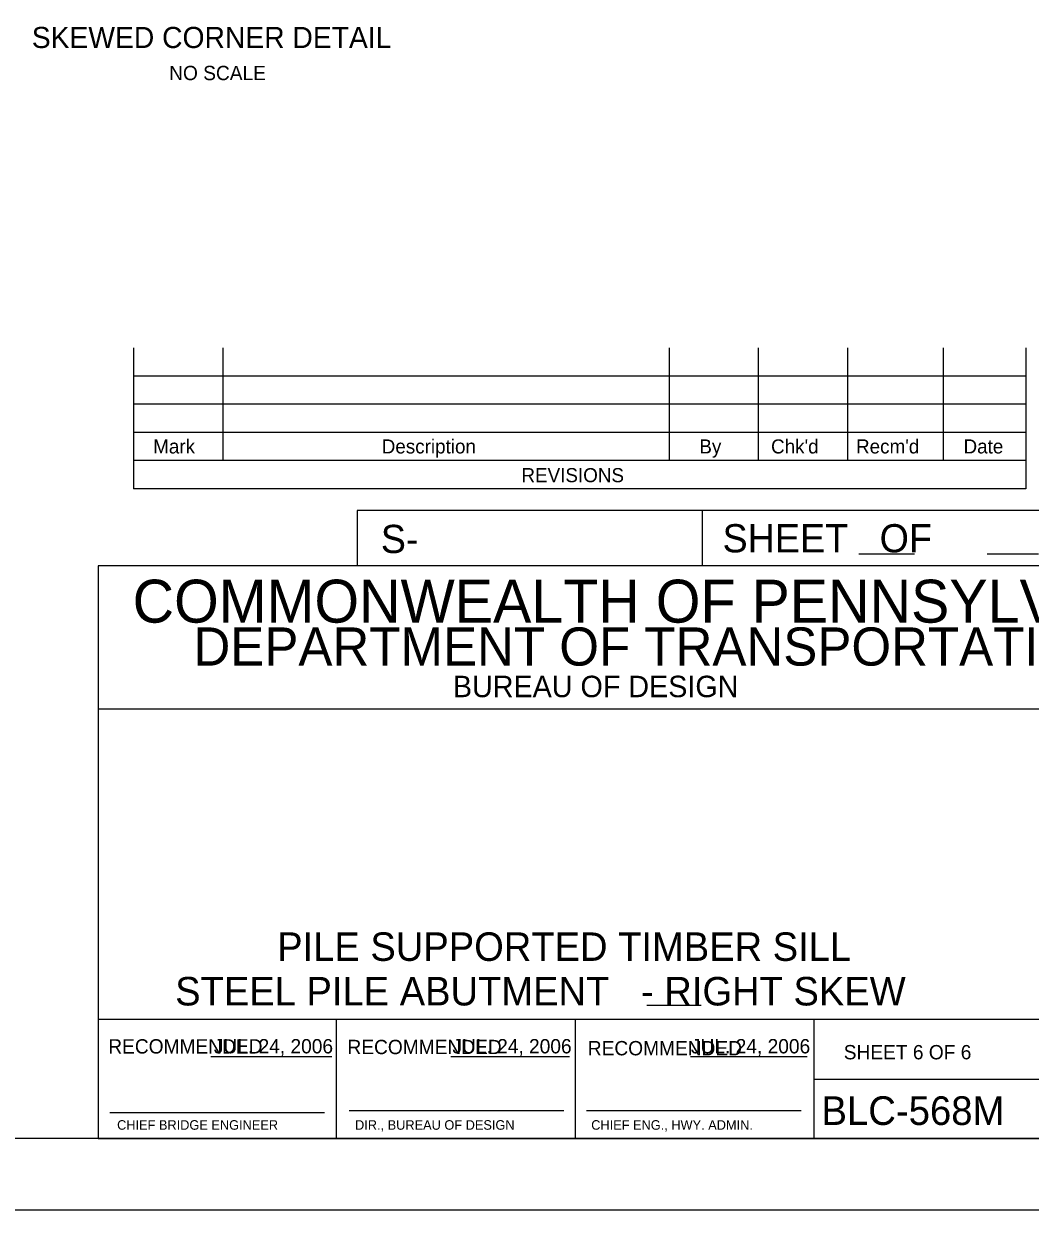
# Model space of a CAD drawing. Extents: x 635440 to 640306, y 296653 to 298484.
# Drawn here: x 639886.9 to 640097.8, y 296653.5 to 296902.1 of the extents above; entities that cross this region are included whole.
import ezdxf

# ---------------------------------------------------------------- set-up
doc = ezdxf.new("R2010")
doc.units = 0
for name, color, linetype in [('2', 7, 'Continuous'), ('4', 7, 'Continuous'), ('PLT-BNDY', 7, 'Continuous')]:
    doc.layers.add(name, color=color, linetype=linetype)

msp = doc.modelspace()

# ---------------------------------------------------------------- linework, layer by layer
at = {"layer": '2'}
for p, q in [((639909.92, 296834.15), (639909.92, 296804.62)), ((639928.62, 296834.15), (639928.62, 296810.53)), ((640022.13, 296834.15), (640022.13, 296810.53)), ((640040.83, 296834.15), (640040.83, 296810.53)), ((640059.53, 296834.15), (640059.53, 296810.53)), ((640079.59, 296834.15), (640079.59, 296810.53)), ((640096.94, 296834.15), (640096.94, 296804.62)), ((640096.94, 296828.24), (639909.92, 296828.24)), ((640096.94, 296822.34), (639909.92, 296822.34)), ((640096.94, 296816.43), (639909.92, 296816.43)), ((640096.94, 296810.53), (639909.92, 296810.53)), ((640096.94, 296804.62), (639909.92, 296804.62)), ((640102.46, 296800.11), (639956.78, 296800.11)), ((639956.78, 296800.11), (639956.78, 296788.46)), ((640029.09, 296800.11), (640029.09, 296788.46)), ((640061.95, 296791), (640073.6, 296791)), ((640088.83, 296791), (640099.56, 296791)), ((640102.46, 296788.46), (639902.46, 296788.46)), ((639902.46, 296788.46), (639902.46, 296668.46)), ((640102.46, 296758.46), (639902.46, 296758.46)), ((640102.46, 296693.46), (639902.46, 296693.46)), ((639952.46, 296668.46), (639952.46, 296693.46)), ((640002.46, 296693.46), (640002.46, 296668.46)), ((640052.46, 296693.46), (640052.46, 296668.46)), ((639926.11, 296685.67), (639951.49, 296685.67)), ((639976.38, 296685.67), (640001.27, 296685.67)), ((640026.65, 296685.67), (640051.06, 296685.67)), ((640052.46, 296680.96), (640102.46, 296680.96)), ((639904.96, 296673.96), (639949.96, 296673.96)), ((639955.08, 296674.33), (640000.08, 296674.33)), ((640004.83, 296674.33), (640049.83, 296674.33)), ((640102.46, 296668.46), (639316.46, 296668.46)), ((639902.46, 296668.46), (640102.46, 296668.46))]:
    msp.add_line(p, q, dxfattribs=at)
at = {"layer": '4'}
msp.add_line((640017.51, 296696.41), (640028.88, 296696.41), dxfattribs=at)
at = {"layer": 'PLT-BNDY'}
msp.add_lwpolyline([(639276.46, 297247.46), (640117.46, 297247.46), (640117.46, 296653.46), (639276.46, 296653.46)], close=True, dxfattribs=at)

# ---------------------------------------------------------------- texts
at = {"layer": '2'}
for s, height, p in [('Mark', 2.952, (639914.02, 296812.03)), ('Description', 2.9523, (639961.92, 296812.03)), ('By', 2.952, (640028.49, 296812.03)), ("Chk'd", 2.952, (640043.52, 296812.03)), ("Recm'd", 2.953, (640061.33, 296812.03)), ('Date', 2.952, (640083.86, 296812.03)), ('REVISIONS', 2.952, (639991.2, 296806.01)), ('S-', 5.905, (639961.73, 296791.17)), ('COMMONWEALTH OF PENNSYLVANIA', 9, (639909.71, 296776.58)), ('DEPARTMENT OF TRANSPORTATION', 8.0002, (639922.46, 296767.58)), ('BUREAU OF DESIGN', 4.5, (639976.83, 296760.96)), ('STEEL PILE ABUTMENT   - RIGHT SKEW', 5.9728, (639918.63, 296696.37)), ('RECOMMENDED', 3, (639904.61, 296686.3)), ('JUL. 24, 2006', 3, (639926.74, 296686.33)), ('RECOMMENDED', 3, (639954.74, 296686.17)), ('JUL. 24, 2006', 3, (639976.74, 296686.33)), ('RECOMMENDED', 3, (640005.11, 296685.92)), ('JUL. 24, 2006', 3, (640026.74, 296686.33)), ('SHEET 6 OF 6', 3, (640058.75, 296685.08)), ('BLC-568M', 6, (640054.08, 296671.33)), ('CHIEF BRIDGE ENGINEER', 2.0002, (639906.46, 296670.33)), ('DIR., BUREAU OF DESIGN', 2.0002, (639956.33, 296670.33)), ('CHIEF ENG., HWY. ADMIN.', 2.0002, (640005.83, 296670.33))]:
    msp.add_text(s, height=height, dxfattribs=at).set_placement(p)
msp.add_text('SHEET   OF', height=5.907, rotation=360, dxfattribs=at).set_placement((640033.35, 296791.31))
at = {"layer": '4'}
for s, height, p in [('SKEWED CORNER DETAIL', 4.4294, (639888.58, 296896.98)), ('NO SCALE', 3, (639917.37, 296890.25)), ('PILE SUPPORTED TIMBER SILL', 5.9728, (639940.01, 296705.71))]:
    msp.add_text(s, height=height, dxfattribs=at).set_placement(p)

doc.saveas('drawing.dxf')
